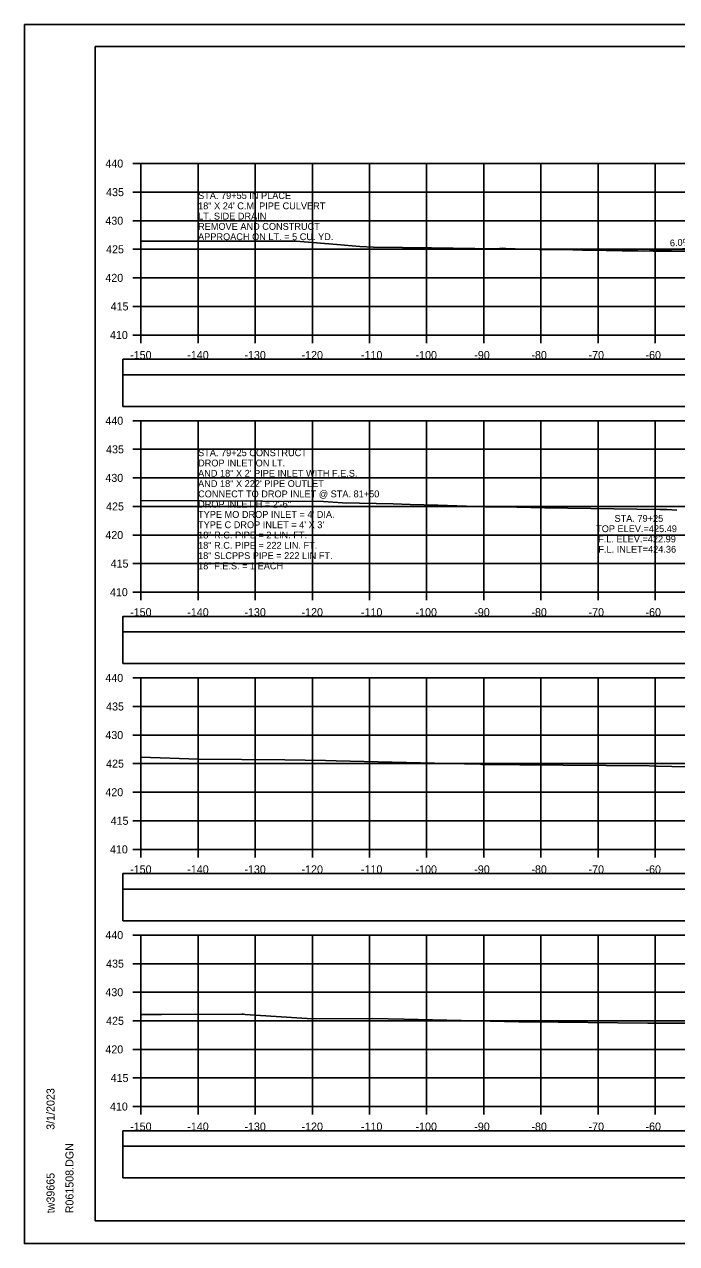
# Model space of a CAD drawing. Extents: x 1371057 to 1372761, y 380005 to 390517.
# Drawn here: x 1371390.5 to 1371504.6, y 387471.9 to 387685.2 of the extents above; entities that cross this region are included whole.
import ezdxf

# ---------------------------------------------------------------- set-up
doc = ezdxf.new("R2010")
doc.units = 0
for name, color, linetype in [('R_Axis', 7, 'Continuous'), ('R_Axis Annot', 7, 'Continuous'), ('R_Border', 7, 'Continuous'), ('R_Detour', 7, 'Continuous'), ('R_Dimension', 7, 'Continuous'), ('R_Drive', 7, 'Continuous'), ('R_Exist Surface', 7, 'Continuous'), ('R_Grid', 7, 'Continuous'), ('R_No Plot', 7, 'Continuous'), ('R_Water Annot', 7, 'Continuous'), ('R_Xsect Elev', 7, 'Continuous')]:
    doc.layers.add(name, color=color, linetype=linetype)

msp = doc.modelspace()

# ---------------------------------------------------------------- linework, layer by layer
at = {"layer": 'R_Axis'}
for p, q in [((1371409.47, 387660.89), (1371410.87, 387660.89)), ((1371410.87, 387630.89), (1371410.87, 387660.89)), ((1371409.47, 387655.89), (1371410.87, 387655.89)), ((1371409.47, 387650.89), (1371410.87, 387650.89)), ((1371409.47, 387645.89), (1371410.87, 387645.89)), ((1371409.47, 387640.89), (1371410.87, 387640.89)), ((1371409.47, 387635.89), (1371410.87, 387635.89)), ((1371409.47, 387630.89), (1371410.87, 387630.89)), ((1371410.87, 387630.89), (1371710.87, 387630.89)), ((1371410.87, 387629.49), (1371410.87, 387630.89)), ((1371420.87, 387629.49), (1371420.87, 387630.89)), ((1371430.87, 387629.49), (1371430.87, 387630.89)), ((1371440.87, 387629.49), (1371440.87, 387630.89)), ((1371450.87, 387629.49), (1371450.87, 387630.89)), ((1371460.87, 387629.49), (1371460.87, 387630.89)), ((1371470.87, 387629.49), (1371470.87, 387630.89)), ((1371480.87, 387629.49), (1371480.87, 387630.89)), ((1371490.87, 387629.49), (1371490.87, 387630.89)), ((1371500.87, 387629.49), (1371500.87, 387630.89)), ((1371409.47, 387615.89), (1371410.87, 387615.89)), ((1371410.87, 387585.89), (1371410.87, 387615.89)), ((1371409.47, 387610.89), (1371410.87, 387610.89)), ((1371409.47, 387605.89), (1371410.87, 387605.89)), ((1371409.47, 387600.89), (1371410.87, 387600.89)), ((1371409.47, 387595.89), (1371410.87, 387595.89)), ((1371409.47, 387590.89), (1371410.87, 387590.89)), ((1371409.47, 387585.89), (1371410.87, 387585.89)), ((1371410.87, 387585.89), (1371710.87, 387585.89)), ((1371410.87, 387584.49), (1371410.87, 387585.89)), ((1371420.87, 387584.49), (1371420.87, 387585.89)), ((1371430.87, 387584.49), (1371430.87, 387585.89)), ((1371440.87, 387584.49), (1371440.87, 387585.89)), ((1371450.87, 387584.49), (1371450.87, 387585.89)), ((1371460.87, 387584.49), (1371460.87, 387585.89)), ((1371470.87, 387584.49), (1371470.87, 387585.89)), ((1371480.87, 387584.49), (1371480.87, 387585.89)), ((1371490.87, 387584.49), (1371490.87, 387585.89)), ((1371500.87, 387584.49), (1371500.87, 387585.89)), ((1371409.47, 387570.89), (1371410.87, 387570.89)), ((1371410.87, 387540.89), (1371410.87, 387570.89)), ((1371409.47, 387565.89), (1371410.87, 387565.89)), ((1371409.47, 387560.89), (1371410.87, 387560.89)), ((1371409.47, 387555.89), (1371410.87, 387555.89)), ((1371409.47, 387550.89), (1371410.87, 387550.89)), ((1371409.47, 387545.89), (1371410.87, 387545.89)), ((1371409.47, 387540.89), (1371410.87, 387540.89)), ((1371410.87, 387540.89), (1371710.87, 387540.89)), ((1371410.87, 387539.49), (1371410.87, 387540.89)), ((1371420.87, 387539.49), (1371420.87, 387540.89)), ((1371430.87, 387539.49), (1371430.87, 387540.89)), ((1371440.87, 387539.49), (1371440.87, 387540.89)), ((1371450.87, 387539.49), (1371450.87, 387540.89)), ((1371460.87, 387539.49), (1371460.87, 387540.89)), ((1371470.87, 387539.49), (1371470.87, 387540.89)), ((1371480.87, 387539.49), (1371480.87, 387540.89)), ((1371490.87, 387539.49), (1371490.87, 387540.89)), ((1371500.87, 387539.49), (1371500.87, 387540.89)), ((1371409.47, 387525.89), (1371410.87, 387525.89)), ((1371410.87, 387495.89), (1371410.87, 387525.89)), ((1371409.47, 387520.89), (1371410.87, 387520.89)), ((1371409.47, 387515.89), (1371410.87, 387515.89)), ((1371409.47, 387510.89), (1371410.87, 387510.89)), ((1371409.47, 387505.89), (1371410.87, 387505.89)), ((1371409.47, 387500.89), (1371410.87, 387500.89)), ((1371409.47, 387495.89), (1371410.87, 387495.89)), ((1371410.87, 387495.89), (1371710.87, 387495.89)), ((1371410.87, 387494.49), (1371410.87, 387495.89)), ((1371420.87, 387494.49), (1371420.87, 387495.89)), ((1371430.87, 387494.49), (1371430.87, 387495.89)), ((1371440.87, 387494.49), (1371440.87, 387495.89)), ((1371450.87, 387494.49), (1371450.87, 387495.89)), ((1371460.87, 387494.49), (1371460.87, 387495.89)), ((1371470.87, 387494.49), (1371470.87, 387495.89)), ((1371480.87, 387494.49), (1371480.87, 387495.89)), ((1371490.87, 387494.49), (1371490.87, 387495.89)), ((1371500.87, 387494.49), (1371500.87, 387495.89))]:
    msp.add_line(p, q, dxfattribs=at)
at = {"layer": 'R_Border'}
for p, q in [((1371402.87, 387681.35), (1371719.05, 387681.35)), ((1371402.87, 387475.89), (1371402.87, 387681.35)), ((1371402.87, 387475.89), (1371402.87, 387475.89)), ((1371719.05, 387475.89), (1371402.87, 387475.89))]:
    msp.add_line(p, q, dxfattribs=at)
at = {"layer": 'R_Detour'}
for points in [[(1371407.72, 387623.94), (1371714.03, 387623.94), (1371714.03, 387626.64), (1371407.72, 387626.64)], [(1371407.72, 387578.94), (1371714.03, 387578.94), (1371714.03, 387581.64), (1371407.72, 387581.64)], [(1371407.72, 387533.94), (1371714.03, 387533.94), (1371714.03, 387536.64), (1371407.72, 387536.64)], [(1371407.72, 387488.94), (1371714.03, 387488.94), (1371714.03, 387491.64), (1371407.72, 387491.64)]]:
    msp.add_lwpolyline(points, close=True, dxfattribs=at)
at = {"layer": 'R_Dimension'}
for points in [[(1371407.72, 387618.41), (1371714.03, 387618.41), (1371714.03, 387623.94), (1371407.72, 387623.94)], [(1371407.72, 387573.41), (1371714.03, 387573.41), (1371714.03, 387578.94), (1371407.72, 387578.94)], [(1371407.72, 387528.41), (1371714.03, 387528.41), (1371714.03, 387533.94), (1371407.72, 387533.94)], [(1371407.72, 387483.41), (1371714.03, 387483.41), (1371714.03, 387488.94), (1371407.72, 387488.94)]]:
    msp.add_lwpolyline(points, close=True, dxfattribs=at)
at = {"layer": 'R_Drive'}
msp.add_line((1371498.87, 387645.59), (1371511.82, 387646.37), dxfattribs=at)
at = {"layer": 'R_Exist Surface'}
for points in [[(1371410.87, 387647.32), (1371413.41, 387647.33), (1371438.06, 387647.3), (1371445.14, 387646.75), (1371449.2, 387646.39), (1371451.57, 387646.29), (1371461.73, 387646.14), (1371473.1, 387645.96), (1371474.15, 387646.07), (1371475.35, 387645.97), (1371476.38, 387645.97), (1371480.57, 387645.86), (1371484.72, 387645.85), (1371488.17, 387645.74), (1371492.32, 387645.66), (1371495.12, 387645.64), (1371497.85, 387645.6), (1371500.52, 387645.57), (1371507.01, 387645.55)], [(1371410.87, 387601.95), (1371442.83, 387601.78), (1371446.15, 387601.52), (1371454.99, 387601.34), (1371457.99, 387601.26), (1371462.81, 387601.11), (1371471.17, 387600.83), (1371476.67, 387600.75), (1371481.54, 387600.68), (1371501.67, 387600.35), (1371502.91, 387600.34), (1371504.69, 387600.27)], [(1371410.87, 387557.01), (1371420.95, 387556.7), (1371436.07, 387556.57), (1371443.17, 387556.42), (1371445.06, 387556.38), (1371464.67, 387555.91), (1371470.27, 387555.77), (1371470.61, 387555.76), (1371477.17, 387555.7), (1371499.88, 387555.5), (1371501.11, 387555.46), (1371517.33, 387555.11)], [(1371410.87, 387512), (1371414.45, 387511.99), (1371428.51, 387512.04), (1371428.8, 387512.03), (1371429.08, 387512.01), (1371440.82, 387511.25), (1371451.42, 387511.31), (1371456.86, 387511.17), (1371477.03, 387510.74), (1371483.9, 387510.65), (1371499.59, 387510.48), (1371506.28, 387510.47)]]:
    msp.add_lwpolyline(points, dxfattribs=at)
at = {"layer": 'R_Grid'}
for p, q in [((1371410.87, 387660.89), (1371710.87, 387660.89)), ((1371410.87, 387630.89), (1371410.87, 387660.89)), ((1371420.87, 387630.89), (1371420.87, 387660.89)), ((1371430.87, 387630.89), (1371430.87, 387660.89)), ((1371440.87, 387630.89), (1371440.87, 387660.89)), ((1371450.87, 387630.89), (1371450.87, 387660.89)), ((1371460.87, 387630.89), (1371460.87, 387660.89)), ((1371470.87, 387630.89), (1371470.87, 387660.89)), ((1371480.87, 387630.89), (1371480.87, 387660.89)), ((1371490.87, 387630.89), (1371490.87, 387660.89)), ((1371500.87, 387630.89), (1371500.87, 387660.89)), ((1371410.87, 387655.89), (1371710.87, 387655.89)), ((1371410.87, 387650.89), (1371710.87, 387650.89)), ((1371410.87, 387645.89), (1371710.87, 387645.89)), ((1371410.87, 387640.89), (1371710.87, 387640.89)), ((1371410.87, 387635.89), (1371710.87, 387635.89)), ((1371410.87, 387630.89), (1371710.87, 387630.89)), ((1371410.87, 387615.89), (1371710.87, 387615.89)), ((1371410.87, 387585.89), (1371410.87, 387615.89)), ((1371420.87, 387585.89), (1371420.87, 387615.89)), ((1371430.87, 387585.89), (1371430.87, 387615.89)), ((1371440.87, 387585.89), (1371440.87, 387615.89)), ((1371450.87, 387585.89), (1371450.87, 387615.89)), ((1371460.87, 387585.89), (1371460.87, 387615.89)), ((1371470.87, 387585.89), (1371470.87, 387615.89)), ((1371480.87, 387585.89), (1371480.87, 387615.89)), ((1371490.87, 387585.89), (1371490.87, 387615.89)), ((1371500.87, 387585.89), (1371500.87, 387615.89)), ((1371410.87, 387610.89), (1371710.87, 387610.89)), ((1371410.87, 387605.89), (1371710.87, 387605.89)), ((1371410.87, 387600.89), (1371710.87, 387600.89)), ((1371410.87, 387595.89), (1371710.87, 387595.89)), ((1371410.87, 387590.89), (1371710.87, 387590.89)), ((1371410.87, 387585.89), (1371710.87, 387585.89)), ((1371410.87, 387570.89), (1371710.87, 387570.89)), ((1371410.87, 387540.89), (1371410.87, 387570.89)), ((1371420.87, 387540.89), (1371420.87, 387570.89)), ((1371430.87, 387540.89), (1371430.87, 387570.89)), ((1371440.87, 387540.89), (1371440.87, 387570.89)), ((1371450.87, 387540.89), (1371450.87, 387570.89)), ((1371460.87, 387540.89), (1371460.87, 387570.89)), ((1371470.87, 387540.89), (1371470.87, 387570.89)), ((1371480.87, 387540.89), (1371480.87, 387570.89)), ((1371490.87, 387540.89), (1371490.87, 387570.89)), ((1371500.87, 387540.89), (1371500.87, 387570.89)), ((1371410.87, 387565.89), (1371710.87, 387565.89)), ((1371410.87, 387560.89), (1371710.87, 387560.89)), ((1371410.87, 387555.89), (1371710.87, 387555.89)), ((1371410.87, 387550.89), (1371710.87, 387550.89)), ((1371410.87, 387545.89), (1371710.87, 387545.89)), ((1371410.87, 387540.89), (1371710.87, 387540.89)), ((1371410.87, 387525.89), (1371710.87, 387525.89)), ((1371410.87, 387495.89), (1371410.87, 387525.89)), ((1371420.87, 387495.89), (1371420.87, 387525.89)), ((1371430.87, 387495.89), (1371430.87, 387525.89)), ((1371440.87, 387495.89), (1371440.87, 387525.89)), ((1371450.87, 387495.89), (1371450.87, 387525.89)), ((1371460.87, 387495.89), (1371460.87, 387525.89)), ((1371470.87, 387495.89), (1371470.87, 387525.89)), ((1371480.87, 387495.89), (1371480.87, 387525.89)), ((1371490.87, 387495.89), (1371490.87, 387525.89)), ((1371500.87, 387495.89), (1371500.87, 387525.89)), ((1371410.87, 387520.89), (1371710.87, 387520.89)), ((1371410.87, 387515.89), (1371710.87, 387515.89)), ((1371410.87, 387510.89), (1371710.87, 387510.89)), ((1371410.87, 387505.89), (1371710.87, 387505.89)), ((1371410.87, 387500.89), (1371710.87, 387500.89)), ((1371410.87, 387495.89), (1371710.87, 387495.89))]:
    msp.add_line(p, q, dxfattribs=at)
at = {"layer": 'R_No Plot'}
for p, q in [((1371390.47, 387685.24), (1371723.8, 387685.24)), ((1371390.47, 387471.91), (1371723.8, 387471.91))]:
    msp.add_line(p, q, dxfattribs=at)
for points in [[(1371390.46, 387685.24), (1371723.8, 387685.24), (1371723.8, 387471.91), (1371390.46, 387471.91)], [(1371636.79, 387681.35), (1371656.41, 387681.35), (1371656.41, 387671.47), (1371672.52, 387671.47), (1371695.72, 387671.47), (1371695.84, 387643.31), (1371719.05, 387643.31), (1371719.05, 387475.89), (1371402.87, 387475.89), (1371402.87, 387681.35)]]:
    msp.add_lwpolyline(points, close=True, dxfattribs=at)

# ---------------------------------------------------------------- texts
at = {"layer": 'R_Axis Annot'}
for s, p in [('440', (1371404.64, 387660.19)), ('435', (1371404.77, 387655.19)), ('430', (1371404.64, 387650.19)), ('425', (1371404.77, 387645.19)), ('420', (1371404.64, 387640.19)), ('415', (1371405.56, 387635.19)), ('410', (1371405.44, 387630.19)), ('-150', (1371408.98, 387626.69)), ('-140', (1371418.98, 387626.69)), ('-130', (1371428.98, 387626.69)), ('-120', (1371438.98, 387626.69)), ('-110', (1371449.38, 387626.69)), ('-100', (1371458.93, 387626.69)), ('-90', (1371469.21, 387626.69)), ('-80', (1371479.21, 387626.69)), ('-70', (1371489.21, 387626.69)), ('-60', (1371499.18, 387626.69)), ('440', (1371404.64, 387615.19)), ('435', (1371404.77, 387610.19)), ('430', (1371404.64, 387605.19)), ('425', (1371404.77, 387600.19)), ('420', (1371404.64, 387595.19)), ('415', (1371405.56, 387590.19)), ('410', (1371405.44, 387585.19)), ('-150', (1371408.98, 387581.69)), ('-140', (1371418.98, 387581.69)), ('-130', (1371428.98, 387581.69)), ('-120', (1371438.98, 387581.69)), ('-110', (1371449.38, 387581.69)), ('-100', (1371458.93, 387581.69)), ('-90', (1371469.21, 387581.69)), ('-80', (1371479.21, 387581.69)), ('-70', (1371489.21, 387581.69)), ('-60', (1371499.18, 387581.69)), ('440', (1371404.64, 387570.19)), ('435', (1371404.77, 387565.19)), ('430', (1371404.64, 387560.19)), ('425', (1371404.77, 387555.19)), ('420', (1371404.64, 387550.19)), ('415', (1371405.56, 387545.19)), ('410', (1371405.44, 387540.19)), ('-150', (1371408.98, 387536.69)), ('-140', (1371418.98, 387536.69)), ('-130', (1371428.98, 387536.69)), ('-120', (1371438.98, 387536.69)), ('-110', (1371449.38, 387536.69)), ('-100', (1371458.93, 387536.69)), ('-90', (1371469.21, 387536.69)), ('-80', (1371479.21, 387536.69)), ('-70', (1371489.21, 387536.69)), ('-60', (1371499.18, 387536.69)), ('440', (1371404.64, 387525.19)), ('435', (1371404.77, 387520.19)), ('430', (1371404.64, 387515.19)), ('425', (1371404.77, 387510.19)), ('420', (1371404.64, 387505.19)), ('415', (1371405.56, 387500.19)), ('410', (1371405.44, 387495.19)), ('-150', (1371408.98, 387491.69)), ('-140', (1371418.98, 387491.69)), ('-130', (1371428.98, 387491.69)), ('-120', (1371438.98, 387491.69)), ('-110', (1371449.38, 387491.69)), ('-100', (1371458.93, 387491.69)), ('-90', (1371469.21, 387491.69)), ('-80', (1371479.21, 387491.69)), ('-70', (1371489.21, 387491.69)), ('-60', (1371499.18, 387491.69))]:
    msp.add_text(s, height=1.4, dxfattribs=at).set_placement(p)
at = {"layer": 'R_Border'}
for s, p in [('3/1/2023', (1371395.74, 387491.82)), ('R061508.DGN', (1371399.06, 387477.21)), ('tw39665', (1371395.74, 387477.21))]:
    msp.add_text(s, height=1.4, rotation=90, dxfattribs=at).set_placement(p)
at = {"layer": 'R_Water Annot'}
for s, p in [('STA. 79+55 IN PLACE', (1371420.87, 387654.69)), ('18" X 24\' C.M. PIPE CULVERT', (1371420.87, 387652.89)), ('LT. SIDE DRAIN', (1371420.87, 387651.09)), ('REMOVE AND CONSTRUCT', (1371420.87, 387649.29)), ('APPROACH ON LT. = 5 CU. YD.', (1371420.87, 387647.49)), ('STA. 79+25 CONSTRUCT', (1371420.87, 387609.69)), ('DROP INLET ON LT.', (1371420.87, 387607.89)), ('AND 18" X 2\' PIPE INLET WITH F.E.S.', (1371420.87, 387606.09)), ('AND 18" X 222\' PIPE OUTLET', (1371420.87, 387604.29)), ('CONNECT TO DROP INLET @ STA. 81+50', (1371420.87, 387602.49)), ('DROP INLET H = 2\'-6"', (1371420.87, 387600.69)), ("TYPE MO DROP INLET = 4' DIA.", (1371420.87, 387598.89)), ("TYPE C DROP INLET = 4' X 3'", (1371420.87, 387597.09)), ('STA. 79+25', (1371493.76, 387598.2)), ('18" R.C. PIPE = 2 LIN. FT.', (1371420.87, 387595.29)), ('TOP ELEV.=425.49', (1371490.54, 387596.4)), ('18" R.C. PIPE = 222 LIN. FT.', (1371420.87, 387593.49)), ('F.L. ELEV.=422.99', (1371490.89, 387594.6)), ('F.L. INLET=424.36', (1371490.93, 387592.8)), ('18" SLCPPS PIPE = 222 LIN FT.', (1371420.87, 387591.69)), ('18" F.E.S. = 1 EACH', (1371420.87, 387589.89))]:
    msp.add_text(s, height=1.2, dxfattribs=at).set_placement(p)
at = {"layer": 'R_Xsect Elev'}
msp.add_text('6.0%', height=1.2, rotation=3.4336, dxfattribs=at).set_placement((1371503.48, 387646.37))

doc.saveas('drawing.dxf')
